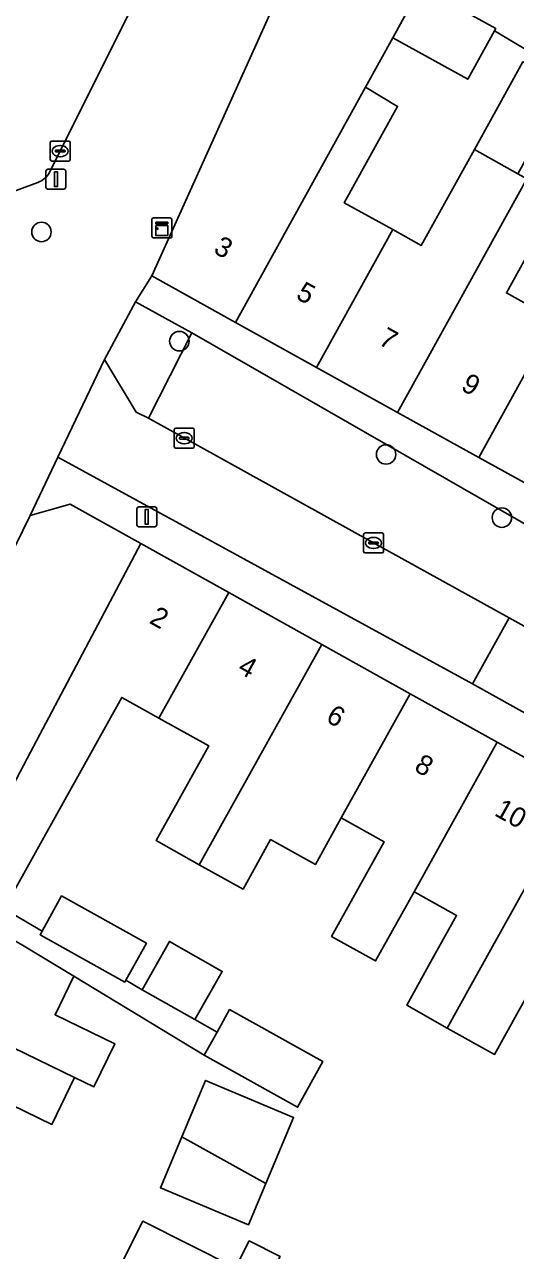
# Model space of a CAD drawing. Extents: x 160102 to 160934, y 382045 to 382923.
# Drawn here: x 160306.7 to 160331.3, y 382187.9 to 382249.4 of the extents above; entities that cross this region are included whole.
import ezdxf

# ---------------------------------------------------------------- set-up
doc = ezdxf.new("R2010")
doc.units = 0
for name, color, linetype in [('IMGEO_Boom', 7, 'Continuous'), ('IMGEO_Erf', 7, 'Continuous'), ('IMGEO_Groenvoorziening', 7, 'Continuous'), ('IMGEO_Kast', 7, 'Continuous'), ('IMGEO_Kolk', 7, 'Continuous'), ('IMGEO_Lichtmast', 7, 'Continuous'), ('IMGEO_Pand', 7, 'Continuous'), ('IMGEO_Pand_nummerreeks', 7, 'Continuous'), ('IMGEO_Parkeervlak_open', 7, 'Continuous'), ('IMGEO_Rijbaan_lokaal_open', 7, 'Continuous'), ('IMGEO_Voetpad_open', 7, 'Continuous'), ('IMGEO_Woonerf_open', 7, 'Continuous')]:
    doc.layers.add(name, color=color, linetype=linetype)

msp = doc.modelspace()

# ---------------------------------------------------------------- linework, layer by layer
at = {"layer": 'IMGEO_Boom'}
for centre in [(160307.521, 382239.035), (160314.452, 382233.55), (160324.84, 382227.865), (160330.66, 382224.694)]:
    msp.add_circle(centre, 0.489, dxfattribs=at)
at = {"layer": 'IMGEO_Erf'}
for points in [[(160337.544, 382238.612), (160340.126, 382243.273), (160330.284, 382249.125), (160328.942, 382246.703), (160325.183, 382248.784), (160323.812, 382246.308), (160325.421, 382245.338), (160322.742, 382240.502), (160325.176, 382239.154), (160326.609, 382238.36), (160329.276, 382243.174), (160331.718, 382247.582), (160333.911, 382246.366), (160331.469, 382241.958), (160331.919, 382241.709), (160333.562, 382240.799), (160330.89, 382235.976), (160333.324, 382234.628), (160334.865, 382233.774)], [(160315.768, 382196.441), (160320.193, 382194.578), (160318.797, 382191.262), (160317.925, 382189.191), (160313.5, 382191.054), (160314.576, 382193.608)]]:
    msp.add_lwpolyline(points, close=True, dxfattribs=at)
for points in [[(160331.498, 382199.923), (160330.295, 382197.745), (160327.911, 382199.072), (160325.886, 382200.213), (160327.078, 382202.385), (160328.382, 382204.725), (160326.444, 382205.804), (160326.252, 382205.911), (160324.317, 382202.436), (160322.102, 382203.67), (160324.745, 382208.415), (160322.581, 382209.62), (160321.285, 382207.278), (160319.04, 382208.528), (160317.655, 382206.042), (160315.45, 382207.27), (160313.281, 382208.478), (160315.927, 382213.23), (160313.423, 382214.624), (160311.554, 382215.665), (160307.391, 382208.191), (160305.645, 382205.056), (160307.554, 382203.938), (160308.536, 382205.7), (160312.799, 382203.326), (160311.767, 382201.472), (160312.581, 382200.996), (160313.954, 382203.415), (160316.607, 382201.91), (160315.235, 382199.491), (160316.344, 382198.862), (160316.976, 382199.997), (160321.667, 382197.383), (160320.394, 382195.097), (160315.702, 382197.71), (160309.145, 382201.668), (160308.208, 382199.734), (160311.201, 382198.283), (160310.153, 382196.123), (160309.183, 382196.594), (160308.039, 382194.235), (160303.254, 382196.555)], [(160311.271, 382186.715), (160312.615, 382189.375), (160317.274, 382187.028), (160317.96, 382188.386), (160319.51, 382187.603)]]:
    msp.add_lwpolyline(points, dxfattribs=at)
at = {"layer": 'IMGEO_Groenvoorziening'}
msp.add_lwpolyline([(160310.692, 382232.625), (160312.288, 382229.996), (160312.897, 382229.679), (160315.073, 382233.968), (160312.243, 382235.532)], close=True, dxfattribs=at)
at = {"layer": 'IMGEO_Kast'}
for p, q in [((160313.072, 382238.813), (160313.072, 382239.654)), ((160313.072, 382239.654), (160313.072, 382238.813)), ((160313.147, 382239.738), (160313.988, 382239.738)), ((160313.988, 382239.738), (160313.147, 382239.738)), ((160314.072, 382239.663), (160314.072, 382238.822)), ((160314.072, 382238.822), (160314.072, 382239.663)), ((160313.997, 382238.738), (160313.156, 382238.738)), ((160313.156, 382238.738), (160313.997, 382238.738))]:
    msp.add_line(p, q, dxfattribs=at)
for points in [[(160313.267, 382239.528), (160313.867, 382239.528), (160313.867, 382239.443), (160313.267, 382239.443), (160313.267, 382239.528)], [(160313.267, 382239.353), (160313.867, 382239.353), (160313.867, 382238.864), (160313.267, 382238.864), (160313.267, 382239.353)]]:
    msp.add_lwpolyline(points, dxfattribs=at)
msp.add_circle((160313.351, 382239.202), 0.0377, dxfattribs=at)
for centre, start, end in [((160313.15, 382239.66), 92.4484, 184.28452), ((160313.15, 382239.66), 92.4484, 184.28452), ((160313.994, 382239.66), 2.4484, 94.28452), ((160313.994, 382239.66), 2.4484, 94.28452), ((160313.15, 382238.816), 182.4484, 274.28452), ((160313.15, 382238.816), 182.4484, 274.28452), ((160313.994, 382238.816), 272.4484, 4.28452), ((160313.994, 382238.816), 272.4484, 4.28452)]:
    msp.add_arc(centre, 0.0779, start, end, dxfattribs=at)
at = {"layer": 'IMGEO_Kolk'}
for p, q in [((160307.962, 382242.667), (160307.962, 382243.519)), ((160308.037, 382243.593), (160308.889, 382243.593)), ((160308.45, 382243.373), (160308.475, 382243.373)), ((160308.963, 382243.519), (160308.963, 382242.667)), ((160308.889, 382242.593), (160308.037, 382242.593)), ((160308.221, 382243.087), (160308.221, 382243.099)), ((160308.659, 382243.05), (160308.261, 382243.05)), ((160308.264, 382243.136), (160308.662, 382243.136)), ((160308.473, 382242.813), (160308.448, 382242.813)), ((160308.705, 382243.099), (160308.705, 382243.087)), ((160314.195, 382228.256), (160314.195, 382229.108)), ((160314.27, 382229.182), (160315.122, 382229.182)), ((160315.196, 382229.108), (160315.196, 382228.256)), ((160314.454, 382228.676), (160314.454, 382228.688)), ((160314.892, 382228.639), (160314.494, 382228.639)), ((160314.497, 382228.725), (160314.895, 382228.725)), ((160314.706, 382228.402), (160314.681, 382228.402)), ((160314.683, 382228.962), (160314.708, 382228.962)), ((160314.938, 382228.688), (160314.938, 382228.676)), ((160315.122, 382228.182), (160314.27, 382228.182)), ((160323.709, 382222.997), (160323.709, 382223.849)), ((160323.784, 382223.923), (160324.636, 382223.923)), ((160324.011, 382223.466), (160324.409, 382223.466)), ((160324.197, 382223.703), (160324.222, 382223.703)), ((160324.71, 382223.849), (160324.71, 382222.997)), ((160324.636, 382222.923), (160323.784, 382222.923)), ((160323.968, 382223.417), (160323.968, 382223.429)), ((160324.406, 382223.38), (160324.008, 382223.38)), ((160324.22, 382223.143), (160324.195, 382223.143)), ((160324.452, 382223.429), (160324.452, 382223.417))]:
    msp.add_line(p, q, dxfattribs=at)
for points in [[(160307.962, 382242.667), (160307.962, 382243.519)], [(160308.037, 382243.593), (160308.889, 382243.593)], [(160308.963, 382243.519), (160308.963, 382242.667)], [(160308.889, 382242.593), (160308.037, 382242.593)], [(160314.195, 382228.256), (160314.195, 382229.108)], [(160314.27, 382229.182), (160315.122, 382229.182)], [(160315.196, 382229.108), (160315.196, 382228.256)], [(160315.122, 382228.182), (160314.27, 382228.182)], [(160323.709, 382222.997), (160323.709, 382223.849)], [(160323.784, 382223.923), (160324.636, 382223.923)], [(160324.71, 382223.849), (160324.71, 382222.997)], [(160324.636, 382222.923), (160323.784, 382222.923)]]:
    msp.add_lwpolyline(points, dxfattribs=at)
for centre, radius, start, end in [((160308.039, 382243.517), 0.0765, 91.55205, 178.44795), ((160308.039, 382243.517), 0.0765, 91.55205, 178.44795), ((160308.887, 382243.517), 0.0765, 1.55205, 88.44795), ((160308.887, 382243.517), 0.0765, 1.55205, 88.44795), ((160308.039, 382242.669), 0.0765, 181.55205, 268.44795), ((160308.039, 382242.669), 0.0765, 181.55205, 268.44795), ((160308.261, 382243.096), 0.0403, 85.87752, 175.75265), ((160308.258, 382243.086), 0.0366, 178.93798, 274.71019), ((160308.662, 382243.093), 0.043, 264.86636, 352.45326), ((160308.666, 382243.098), 0.0386, 1.73085, 96.63898), ((160308.887, 382242.669), 0.0765, 271.55205, 358.44795), ((160308.887, 382242.669), 0.0765, 271.55205, 358.44795), ((160314.272, 382229.106), 0.0765, 91.55205, 178.44795), ((160314.272, 382229.106), 0.0765, 91.55205, 178.44795), ((160315.12, 382229.106), 0.0765, 1.55205, 88.44795), ((160315.12, 382229.106), 0.0765, 1.55205, 88.44795), ((160314.494, 382228.685), 0.0403, 85.87752, 175.75265), ((160314.491, 382228.675), 0.0366, 178.93798, 274.71019), ((160314.895, 382228.682), 0.043, 264.86636, 352.45326), ((160314.899, 382228.687), 0.0386, 1.73085, 96.63898), ((160314.272, 382228.258), 0.0765, 181.55205, 268.44795), ((160314.272, 382228.258), 0.0765, 181.55205, 268.44795), ((160315.12, 382228.258), 0.0765, 271.55205, 358.44795), ((160315.12, 382228.258), 0.0765, 271.55205, 358.44795), ((160323.786, 382223.847), 0.0765, 91.55205, 178.44795), ((160323.786, 382223.847), 0.0765, 91.55205, 178.44795), ((160324.008, 382223.426), 0.0403, 85.87752, 175.75265), ((160324.413, 382223.428), 0.0386, 1.73085, 96.63898), ((160324.634, 382223.847), 0.0765, 1.55205, 88.44795), ((160324.634, 382223.847), 0.0765, 1.55205, 88.44795), ((160323.786, 382222.999), 0.0765, 181.55205, 268.44795), ((160323.786, 382222.999), 0.0765, 181.55205, 268.44795), ((160324.005, 382223.416), 0.0366, 178.93798, 274.71019), ((160324.409, 382223.423), 0.043, 264.86636, 352.45326), ((160324.634, 382222.999), 0.0765, 271.55205, 358.44795), ((160324.634, 382222.999), 0.0765, 271.55205, 358.44795)]:
    msp.add_arc(centre, radius, start, end, dxfattribs=at)
for centre, major_axis, ratio, start_param, end_param in [((160308.449, 382243.093), (-0.387, 0.002), 0.722429, 4.712389, 7.853982), ((160308.474, 382243.093), (-0.39, 0.002), 0.717154, 1.570796, 4.712389), ((160314.682, 382228.682), (-0.387, 0.002), 0.722429, 4.712389, 7.853982), ((160314.707, 382228.682), (-0.39, 0.002), 0.717154, 1.570796, 4.712389), ((160324.196, 382223.423), (-0.387, 0.002), 0.722429, 4.712389, 7.853982), ((160324.221, 382223.423), (-0.39, 0.002), 0.717154, 1.570796, 4.712389)]:
    msp.add_ellipse(centre, major_axis=major_axis, ratio=ratio, start_param=start_param, end_param=end_param, dxfattribs=at)
at = {"layer": 'IMGEO_Lichtmast'}
for p, q in [((160307.749, 382241.284), (160307.749, 382242.084)), ((160307.749, 382242.084), (160307.749, 382241.284)), ((160307.849, 382242.184), (160308.639, 382242.184)), ((160308.639, 382242.184), (160307.849, 382242.184)), ((160308.739, 382242.084), (160308.739, 382241.284)), ((160308.739, 382241.284), (160308.739, 382242.084)), ((160308.639, 382241.184), (160307.849, 382241.184)), ((160307.849, 382241.184), (160308.639, 382241.184)), ((160312.321, 382224.333), (160312.321, 382225.133)), ((160312.321, 382225.133), (160312.321, 382224.333)), ((160312.421, 382225.233), (160313.211, 382225.233)), ((160313.211, 382225.233), (160312.421, 382225.233)), ((160313.311, 382225.133), (160313.311, 382224.333)), ((160313.311, 382224.333), (160313.311, 382225.133)), ((160313.211, 382224.233), (160312.421, 382224.233)), ((160312.421, 382224.233), (160313.211, 382224.233))]:
    msp.add_line(p, q, dxfattribs=at)
for points in [[(160308.169, 382242.059), (160308.319, 382242.059), (160308.319, 382241.309), (160308.169, 382241.309), (160308.169, 382242.059)], [(160312.741, 382225.108), (160312.891, 382225.108), (160312.891, 382224.358), (160312.741, 382224.358), (160312.741, 382225.108)]]:
    msp.add_lwpolyline(points, dxfattribs=at)
for centre, start, end in [((160307.849, 382242.084), 90, 180), ((160307.849, 382242.084), 90, 180), ((160308.639, 382242.084), 0, 90), ((160308.639, 382242.084), 360, 90), ((160307.849, 382241.284), 180, 270), ((160307.849, 382241.284), 180, 270), ((160308.639, 382241.284), 270, 0), ((160308.639, 382241.284), 270, 0), ((160312.421, 382225.133), 90, 180), ((160312.421, 382225.133), 90, 180), ((160313.211, 382225.133), 0, 90), ((160313.211, 382225.133), 360, 90), ((160312.421, 382224.333), 180, 270), ((160312.421, 382224.333), 180, 270), ((160313.211, 382224.333), 270, 0), ((160313.211, 382224.333), 270, 0)]:
    msp.add_arc(centre, 0.1, start, end, dxfattribs=at)
at = {"layer": 'IMGEO_Pand'}
for points in [[(160323.812, 382246.308), (160325.183, 382248.784), (160325.857, 382250), (160326.589, 382251.322), (160325.475, 382251.94), (160321.096, 382254.355), (160319.853, 382251.839), (160319.021, 382250), (160313.06, 382236.826), (160317.268, 382234.495)], [(160326.589, 382251.322), (160325.857, 382250), (160325.183, 382248.784), (160328.942, 382246.703), (160330.284, 382249.125), (160330.349, 382249.241), (160328.978, 382250)], [(160329.276, 382243.174), (160331.469, 382241.958), (160333.911, 382246.366), (160331.718, 382247.582)], [(160325.176, 382239.154), (160322.742, 382240.502), (160325.421, 382245.338), (160323.812, 382246.308), (160317.268, 382234.495), (160321.345, 382232.236)], [(160331.919, 382241.709), (160331.469, 382241.958), (160329.276, 382243.174), (160326.609, 382238.36), (160325.176, 382239.154), (160321.345, 382232.236), (160325.421, 382229.978)], [(160331.919, 382241.709), (160325.421, 382229.978), (160329.498, 382227.72), (160333.324, 382234.628), (160330.89, 382235.976), (160333.562, 382240.799)], [(160340.08, 382237.207), (160339.849, 382237.335), (160337.544, 382238.612), (160334.865, 382233.774), (160333.324, 382234.628), (160329.498, 382227.72), (160333.574, 382225.462)], [(160312.51, 382223.394), (160308.957, 382225.373), (160306.947, 382224.801), (160299.069, 382208.718), (160303.434, 382206.287), (160303.632, 382206.617), (160306.971, 382212.926)], [(160311.554, 382215.665), (160313.423, 382214.624), (160316.935, 382220.93), (160312.51, 382223.394), (160306.971, 382212.926), (160303.632, 382206.617), (160303.434, 382206.287), (160305.645, 382205.056), (160307.391, 382208.191)], [(160315.45, 382207.27), (160321.607, 382218.327), (160316.935, 382220.93), (160313.423, 382214.624), (160315.927, 382213.23), (160313.281, 382208.478)], [(160326.051, 382215.852), (160321.607, 382218.327), (160315.45, 382207.27), (160317.655, 382206.042), (160319.04, 382208.528), (160321.285, 382207.278), (160322.581, 382209.62)], [(160330.429, 382213.414), (160326.051, 382215.852), (160322.581, 382209.62), (160324.745, 382208.415), (160322.102, 382203.67), (160324.317, 382202.436), (160326.252, 382205.911)], [(160334.603, 382211.089), (160330.429, 382213.414), (160326.252, 382205.911), (160326.444, 382205.804), (160328.382, 382204.725), (160327.078, 382202.385), (160325.886, 382200.213), (160327.911, 382199.072), (160329.122, 382201.247)], [(160338.963, 382208.291), (160339.12, 382208.573), (160334.603, 382211.089), (160329.122, 382201.247), (160327.911, 382199.072), (160330.295, 382197.745), (160331.498, 382199.923), (160332.831, 382202.317), (160334.972, 382201.125), (160336.687, 382204.205)], [(160296.207, 382202.887), (160309.183, 382196.594), (160310.153, 382196.123), (160311.201, 382198.283), (160308.208, 382199.734), (160309.145, 382201.668), (160306.562, 382203.225), (160302.924, 382205.307), (160298.584, 382207.79)], [(160307.554, 382203.938), (160307.451, 382203.753), (160311.715, 382201.379), (160311.767, 382201.472), (160312.799, 382203.326), (160308.536, 382205.7)], [(160312.581, 382200.996), (160315.235, 382199.491), (160316.607, 382201.91), (160313.954, 382203.415)], [(160294.11, 382198.563), (160302.302, 382194.59), (160303.254, 382196.555), (160308.039, 382194.235), (160309.183, 382196.594), (160296.207, 382202.887)], [(160316.344, 382198.862), (160315.702, 382197.71), (160320.394, 382195.097), (160321.667, 382197.383), (160316.976, 382199.997)], [(160314.576, 382193.608), (160318.797, 382191.262), (160320.193, 382194.578), (160315.768, 382196.441)], [(160314.576, 382193.608), (160313.5, 382191.054), (160317.925, 382189.191), (160318.797, 382191.262)], [(160311.271, 382186.715), (160315.93, 382184.367), (160317.274, 382187.028), (160312.615, 382189.375)]]:
    msp.add_lwpolyline(points, close=True, dxfattribs=at)
at = {"layer": 'IMGEO_Parkeervlak_open'}
msp.add_lwpolyline([(160315.073, 382233.968), (160312.897, 382229.679), (160324.21, 382223.423), (160331.022, 382219.661), (160334.036, 382217.982), (160334.333, 382217.831), (160336.5, 382221.696)], close=True, dxfattribs=at)
at = {"layer": 'IMGEO_Rijbaan_lokaal_open'}
for points in [[(160307.928, 382242.026), (160311.913, 382250), (160312.565, 382251.304), (160314.231, 382254.699), (160315.659, 382257.61), (160326.263, 382279.198)], [(160306.065, 382241.044), (160307.344, 382241.524)]]:
    msp.add_lwpolyline(points, dxfattribs=at)
msp.add_arc((160306.964, 382242.557), 1.101, 290.21167, 331.15232, dxfattribs=at)
at = {"layer": 'IMGEO_Voetpad_open'}
for points in [[(160335.212, 382248.593), (160327.651, 382253.148), (160326.089, 382253.921), (160321.884, 382256.001), (160321.096, 382254.355), (160325.475, 382251.94), (160326.589, 382251.322), (160328.978, 382250), (160330.349, 382249.241), (160330.284, 382249.125), (160340.126, 382243.273)], [(160289.789, 382189.653), (160292.022, 382194.257), (160294.11, 382198.563), (160296.207, 382202.887), (160298.584, 382207.79), (160299.069, 382208.718), (160306.947, 382224.801), (160308.347, 382227.725), (160310.692, 382232.625), (160312.243, 382235.532), (160313.06, 382236.826), (160319.021, 382250), (160319.853, 382251.839), (160314.231, 382254.699), (160312.565, 382251.304), (160311.913, 382250), (160307.928, 382242.026)], [(160307.344, 382241.524), (160306.065, 382241.044)], [(160333.574, 382225.462), (160329.498, 382227.72), (160325.421, 382229.978), (160321.345, 382232.236), (160317.268, 382234.495), (160313.06, 382236.826), (160312.243, 382235.532), (160315.073, 382233.968), (160336.5, 382221.696)], [(160333.417, 382213.994), (160329.18, 382216.354), (160308.347, 382227.725), (160306.947, 382224.801), (160308.957, 382225.373), (160312.51, 382223.394), (160316.935, 382220.93), (160321.607, 382218.327), (160326.051, 382215.852), (160330.429, 382213.414), (160334.603, 382211.089)]]:
    msp.add_lwpolyline(points, dxfattribs=at)
for points in [[(160305.645, 382205.056), (160303.434, 382206.287), (160299.069, 382208.718), (160298.584, 382207.79), (160302.924, 382205.307), (160306.562, 382203.225), (160309.145, 382201.668), (160315.702, 382197.71), (160316.344, 382198.862), (160315.235, 382199.491), (160312.581, 382200.996), (160311.767, 382201.472), (160311.715, 382201.379), (160307.451, 382203.753), (160307.554, 382203.938)], [(160300.807, 382184.311), (160297.969, 382185.687), (160294.289, 382187.471), (160289.789, 382189.653), (160288.734, 382187.447), (160293.185, 382185.168), (160296.375, 382183.542), (160313.124, 382175.033), (160317.471, 382183.589), (160319.51, 382187.603), (160317.96, 382188.386), (160317.274, 382187.028), (160315.93, 382184.367), (160312.933, 382178.432)]]:
    msp.add_lwpolyline(points, close=True, dxfattribs=at)
msp.add_arc((160306.964, 382242.557), 1.101, 290.21167, 331.15232, dxfattribs=at)
at = {"layer": 'IMGEO_Woonerf_open'}
for points in [[(160312.897, 382229.679), (160312.288, 382229.996), (160310.692, 382232.625), (160308.347, 382227.725), (160329.18, 382216.354), (160331.022, 382219.661), (160324.21, 382223.423)], [(160334.333, 382217.831), (160334.036, 382217.982), (160331.022, 382219.661), (160329.18, 382216.354), (160333.417, 382213.994), (160335.341, 382217.23)]]:
    msp.add_lwpolyline(points, close=True, dxfattribs=at)

# ---------------------------------------------------------------- texts
at = {"layer": 'IMGEO_Pand_nummerreeks'}
for s, rotation, p in [('3', 331.01407, (160316.112, 382238.015)), ('5', 331.01407, (160320.258, 382235.719)), ('7', 331.01407, (160324.404, 382233.422)), ('9', 331.01553, (160328.551, 382231.125)), ('2', 330.88228, (160312.889, 382219.428)), ('4', 330.88334, (160317.327, 382216.957)), ('6', 330.88334, (160321.762, 382214.487)), ('8', 330.88228, (160326.199, 382212.015)), ('10', 330.88228, (160330.231, 382209.769))]:
    msp.add_text(s, height=1, rotation=rotation, dxfattribs=at).set_placement(p)

doc.saveas('drawing.dxf')
